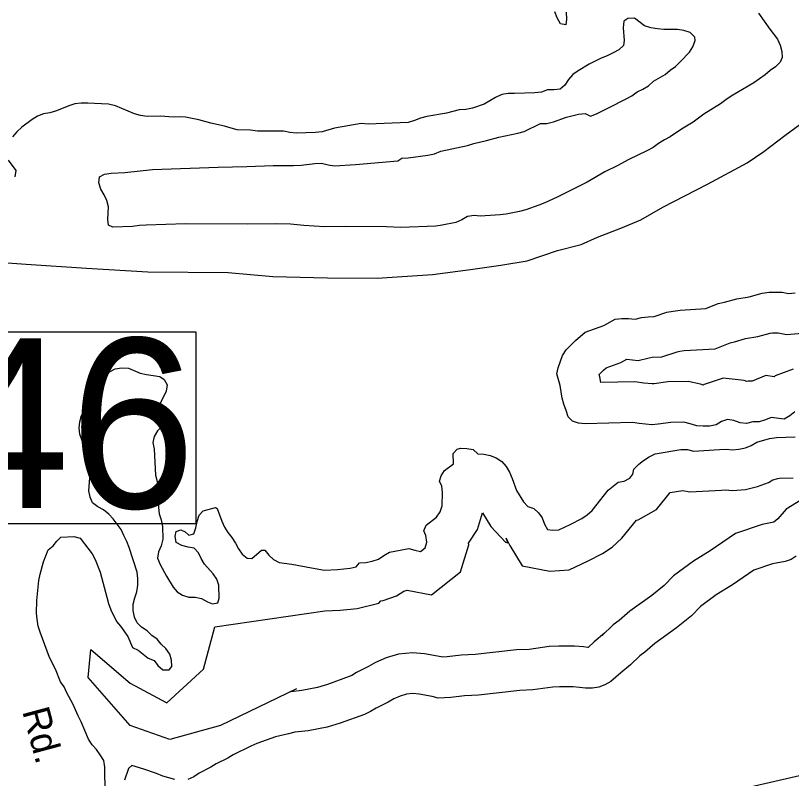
# Model space of a CAD drawing. Extents: x 1945482 to 2853149, y 66427 to 1015778.
# Drawn here: x 2338064 to 2339941, y 222042 to 223887 of the extents above; entities that cross this region are included whole.
import ezdxf

# ---------------------------------------------------------------- set-up
doc = ezdxf.new("R2010")
doc.units = 0
for name, color, linetype in [('Old_Level_10', 7, 'Continuous'), ('Old_Level_31', 7, 'Continuous'), ('Old_Level_32', 7, 'Continuous'), ('Old_Level_44', 7, 'Continuous'), ('Old_Level_60', 7, 'Continuous'), ('Old_Level_61', 7, 'Continuous')]:
    doc.layers.add(name, color=color, linetype=linetype)

msp = doc.modelspace()

# ---------------------------------------------------------------- linework, layer by layer
at = {"layer": 'Old_Level_31'}
msp.add_lwpolyline([(2338500, 222657.9), (2337861.6, 222657.9), (2337861.6, 223122.4), (2338500, 223122.4)], close=True, dxfattribs=at)
at = {"layer": 'Old_Level_32'}
msp.add_lwpolyline([(2338167.1, 221653), (2338472.6, 221726.3), (2338584, 221745.7), (2338886.8, 221823.3), (2339141.2, 221876.6), (2339301.1, 221900.8), (2339446.7, 221933.2), (2339703.7, 221991.1), (2340677.5, 222214.4), (2341190.1, 222323.8), (2341595.1, 222409.7), (2341660.9, 222424.7), (2341788, 222457.5)], dxfattribs=at)
at = {"layer": 'Old_Level_44'}
msp.add_lwpolyline([(2337067.7, 223358.8), (2338089.4, 223286.3), (2338235.8, 223276.1), (2338384.2, 223268), (2338578.4, 223265.7), (2338686.8, 223256), (2338819, 223253.2), (2338939.1, 223252), (2339072.8, 223261.3), (2339164.3, 223272.9), (2339237.9, 223283.8), (2339301.5, 223294.3), (2339374.6, 223319.2), (2339432, 223333.5), (2339471.4, 223351.1), (2339528.5, 223373.4), (2339576.2, 223393), (2339629.4, 223424.3), (2339737.7, 223479.6), (2339833.5, 223531.3), (2339874.4, 223558.9), (2339925.1, 223597), (2340033.8, 223677.5)], dxfattribs=at)
at = {"layer": 'Old_Level_60'}
for points in [[(2339396.2, 223895.4), (2339397, 223878.9), (2339395.5, 223865.3), (2339382.2, 223867.5), (2339374, 223882), (2339368.5, 223896.3)], [(2338886.7, 223526.8), (2338988.5, 223536), (2338998.2, 223542.7), (2339013.7, 223543.6), (2339061.7, 223549.9), (2339077.5, 223552.9), (2339092.5, 223559.1), (2339157.5, 223573), (2339173, 223578.1), (2339203.2, 223584.9), (2339233, 223593), (2339279, 223602.7), (2339294, 223607.4), (2339333.5, 223626.1), (2339349.2, 223626.7), (2339365, 223630.7), (2339396.5, 223641.3), (2339426.2, 223648.6), (2339442, 223650.5), (2339454.5, 223644), (2339469.2, 223649.4), (2339498, 223664.4), (2339541.5, 223685.7), (2339554.7, 223693.6), (2339567.5, 223702.7), (2339581.7, 223709.4), (2339595.5, 223717.7), (2339607.2, 223728.5), (2339635.5, 223745), (2339647.7, 223755.3), (2339660.5, 223764.5), (2339672.5, 223775.9), (2339694.2, 223798.7), (2339702, 223812.1), (2339708, 223826.7), (2339707.5, 223835.3), (2339695.7, 223846.1), (2339681, 223851.5), (2339665, 223853.3), (2339632, 223853.6), (2339616.7, 223855.1), (2339600.5, 223857.9), (2339585.2, 223862.2), (2339561, 223881.3), (2339545, 223880.3), (2339535.7, 223873.6), (2339534, 223857.8), (2339536.5, 223827.3), (2339534.5, 223815), (2339523, 223804.2), (2339509.7, 223796.9), (2339495.5, 223790.1), (2339480.7, 223784.2), (2339452, 223770.2), (2339425, 223753.7), (2339411.7, 223744.5), (2339401.5, 223733.1), (2339393, 223719.3), (2339381.5, 223709.1), (2339366, 223707.7), (2339350.7, 223707.5), (2339336, 223702.4), (2339320.5, 223700.8), (2339271.2, 223699), (2339256, 223699.2), (2339240.2, 223696.3), (2339225, 223689.6), (2339198, 223673.2), (2339169, 223663.4), (2339153.5, 223660.2), (2339137.5, 223659.6), (2339106.5, 223651), (2339059, 223642.9), (2339043.7, 223639.2), (2339029.2, 223633.4), (2339014, 223628.9), (2338916.7, 223625.1), (2338900, 223626.2), (2338835.7, 223615.4), (2338806, 223606.5), (2338789.5, 223604.9), (2338742.5, 223603), (2338727.5, 223604.7), (2338712.5, 223608.1), (2338649.5, 223608), (2338632.7, 223609.9), (2338600.5, 223611.1), (2338585.5, 223614.8), (2338569.5, 223620), (2338536.7, 223627.4), (2338507.5, 223635.6), (2338475, 223641.4), (2338460, 223642.4), (2338445, 223642), (2338414.5, 223644), (2338382.2, 223643.2), (2338366, 223645.4), (2338351.5, 223649.9)], [(2339861.2, 223892.9), (2339888.7, 223854.6), (2339907.5, 223830.5), (2339913.7, 223815.8), (2339917.5, 223800.8), (2339918.2, 223785.7), (2339914, 223774.6), (2339902.7, 223763.1), (2339889.2, 223754.6), (2339877.5, 223743.8), (2339850.2, 223724.3), (2339795.2, 223692.5), (2339782.2, 223683.9), (2339769.2, 223673.6), (2339728.7, 223648.9), (2339703.2, 223629.9), (2339674.7, 223612.3), (2339647.7, 223594.2), (2339633.7, 223586.5), (2339619.5, 223577.6), (2339606.2, 223568.6)], [(2338351.5, 223649.9), (2338305.5, 223669.2), (2338288.5, 223673.4), (2338254.7, 223674.4), (2338239, 223675.8), (2338222.5, 223675.6), (2338207.7, 223674), (2338193, 223669.4), (2338163, 223656.8), (2338147.2, 223652.5), (2338132, 223649.5), (2338117, 223644.2), (2338104, 223636.4), (2338079, 223617.4), (2338067.2, 223606.3), (2338056.7, 223593.8)], [(2339606.2, 223568.6), (2339591.2, 223560.1), (2339547.2, 223539.6), (2339519, 223523.7), (2339489.5, 223509.7), (2339446.7, 223484.2), (2339374, 223448.3), (2339344.7, 223434.4), (2339330, 223428.6), (2339298.5, 223417.9), (2339283.2, 223413.7), (2339251, 223407.3), (2339236, 223405.4), (2339188.2, 223402.5), (2339173.2, 223403.8), (2339157.5, 223401.4), (2339143.5, 223393.6), (2339129, 223387.2), (2339096, 223380.2), (2339081, 223378), (2338996, 223374.9), (2338961.5, 223376.1), (2338861.2, 223377.5), (2338811.2, 223376.5), (2338761, 223379.6), (2338729.2, 223382.6), (2338696.2, 223383.8), (2338625.5, 223382.6), (2338475.5, 223383.6), (2338379.7, 223380.3), (2338363.7, 223379.4), (2338347.2, 223377.4), (2338299.5, 223375.6), (2338289.2, 223380.2), (2338287, 223393.9), (2338289, 223425.1), (2338285.2, 223439.9), (2338278, 223454), (2338270, 223467.3), (2338265.7, 223483.1), (2338267.2, 223497.6), (2338279.5, 223504.2), (2338295.7, 223506.3), (2338328.7, 223507.6), (2338395, 223515.2), (2338554, 223521.1), (2338623.2, 223522.3), (2338687.5, 223524.4), (2338736.7, 223524.4), (2338755, 223525.3), (2338788, 223530), (2338804.5, 223530.2), (2338820.5, 223526.4), (2338835.7, 223524.2), (2338886.7, 223526.8)], [(2338046, 223537.6), (2338064.5, 223513), (2338062.7, 223497.7)], [(2339949.5, 222929), (2339936.7, 222919.5), (2339923.5, 222911.1), (2339892.2, 222915.6), (2339878.2, 222909.6), (2339863, 222904.5), (2339847.5, 222904.5), (2339832.5, 222901.1), (2339816.5, 222902.4), (2339801.7, 222908.4), (2339786.2, 222910.2), (2339772, 222905.5), (2339759, 222897.4), (2339743, 222894.8), (2339727.2, 222894.1), (2339712, 222895.5), (2339696, 222900.4), (2339681, 222903.7), (2339649.5, 222903.3), (2339618.5, 222899), (2339603, 222898), (2339572.5, 222900.7), (2339556.5, 222902.9), (2339441.7, 222900.3), (2339426, 222901.6), (2339411, 222906.1), (2339400.5, 222917), (2339396.2, 222932.3), (2339390.2, 222947.4), (2339386.2, 222962.3), (2339381.2, 222992.6), (2339373.2, 223020.7), (2339376.7, 223035.6), (2339387, 223065.2), (2339396.2, 223078.9), (2339418.5, 223101.6), (2339441.7, 223122.1), (2339487.2, 223138), (2339514.2, 223153.3), (2339530.5, 223155), (2339547, 223154.7), (2339563.2, 223153.1), (2339578.5, 223156.8), (2339594, 223158.9), (2339609, 223159.8), (2339639.2, 223169.8), (2339655.2, 223172.9), (2339672, 223175.1), (2339734, 223178.6), (2339763.5, 223190.8), (2339779.2, 223194.1), (2339808.5, 223202.7), (2339839, 223207.4), (2339870, 223215.9), (2339886.7, 223218.1), (2339902.5, 223218.7), (2339918.2, 223218.5), (2339934, 223215.6), (2339950, 223217)], [(2338351.5, 222432.7), (2338348.5, 222448.4), (2338348.5, 222464.3), (2338352.2, 222478.9), (2338357.7, 222494.1), (2338360.2, 222509.8), (2338360, 222525.8), (2338358.2, 222541.5), (2338339, 222600.7), (2338333.2, 222615.6), (2338326, 222629.7), (2338319.5, 222644.6), (2338300.2, 222670.4), (2338289.7, 222681.9), (2338277, 222691.9), (2338263, 222699.4), (2338250.2, 222708.7), (2338244.2, 222723.1), (2338241.7, 222737.9), (2338243.5, 222769.2), (2338238.7, 222816.3), (2338234.5, 222831.2), (2338219.7, 222875.2), (2338218, 222890.2), (2338219.5, 222905.2), (2338223.7, 222919.8), (2338230.5, 222934), (2338248.5, 222960), (2338264.5, 222986.7), (2338291.2, 223025.9), (2338305.2, 223033.1), (2338321.5, 223035.5), (2338337, 223034.8), (2338365.2, 223022.6), (2338381, 223019.1), (2338413.2, 223014.2), (2338423.7, 223007.4), (2338431, 222994.2), (2338428, 222978.8), (2338414.5, 222950.9), (2338422, 222904.7), (2338418.7, 222894.2), (2338407.2, 222883.3), (2338399, 222869.5), (2338396.5, 222854.6), (2338399.2, 222838.4), (2338402.7, 222776), (2338406.2, 222760.4), (2338408.7, 222744.3), (2338410, 222697.9), (2338411.2, 222682.7), (2338416.2, 222667.8), (2338419.7, 222652), (2338420.5, 222620.8), (2338416, 222605.3), (2338410.2, 222590.1), (2338407.7, 222575.1), (2338413.7, 222560.2), (2338429.5, 222531.8), (2338445.2, 222505.4), (2338455, 222493.6), (2338468.2, 222485.3), (2338483.2, 222480.5), (2338498.5, 222480.9), (2338514, 222477.6), (2338528, 222469.8), (2338540.5, 222464.6), (2338553.2, 222466.8), (2338556.7, 222478.2), (2338555.5, 222510.1), (2338550.7, 222524.5), (2338542, 222537.1), (2338521, 222560.3), (2338513, 222574.5), (2338506.5, 222588), (2338496.2, 222599.5), (2338481.2, 222601.8), (2338466, 222606.2), (2338452.5, 222613.2), (2338450.2, 222628.7), (2338452.5, 222639.8), (2338463.5, 222643.5), (2338474, 222638.9), (2338483.5, 222630.9), (2338495.2, 222633.7), (2338500.5, 222648.9), (2338503, 222663.8), (2338508.2, 222678.8), (2338518.2, 222689.6), (2338547.7, 222697.6), (2338552, 222695.5), (2338562.7, 222664.8), (2338569.5, 222650.5), (2338577.5, 222637.5), (2338587.2, 222625.2), (2338595.7, 222611.5), (2338603, 222597.7), (2338612.2, 222585.1), (2338624, 222575.5), (2338635.2, 222574.5)], [(2339343.2, 222657.5), (2339351, 222644.9), (2339363, 222642.5), (2339378, 222643.6), (2339405.5, 222656.6), (2339433.7, 222671.3), (2339446.7, 222679.8), (2339458.5, 222690.7), (2339497.7, 222739.3), (2339521.5, 222758.7), (2339536.5, 222761.5), (2339549.7, 222768.9), (2339557.5, 222778.7), (2339560, 222790.8), (2339571.5, 222802.1), (2339583.2, 222811.6), (2339596.5, 222819.9), (2339611, 222827.3), (2339673.7, 222838.3), (2339689.5, 222837.8), (2339704, 222834.3), (2339767.2, 222838.2), (2339783, 222838.7), (2339798.7, 222837.5), (2339814, 222838.6), (2339829.5, 222842.4), (2339843.5, 222847.8), (2339857.2, 222855.5), (2339888, 222864.7), (2339904.5, 222866.6), (2339950.2, 222868.3)], [(2338635.2, 222574.5), (2338659.2, 222594.4), (2338666.7, 222594.4), (2338676.7, 222582.8), (2338688, 222571.7), (2338702, 222564.7), (2338732.5, 222560.6), (2338780, 222551.4), (2338811.2, 222546.5), (2338842.5, 222547.8), (2338873.5, 222551), (2338888.2, 222554.6), (2338895.7, 222563.5), (2338911.2, 222564.8), (2338927, 222568.3), (2338941.7, 222573.1), (2338954.7, 222581.9), (2338969, 222589.3), (2339015, 222598.4), (2339029.5, 222594.2), (2339044, 222591.5), (2339055, 222600.2), (2339059.2, 222613.9), (2339056.5, 222629.6), (2339052, 222641.1), (2339057.5, 222655.3), (2339082.7, 222674), (2339091.5, 222687), (2339096, 222702), (2339096.7, 222734.2), (2339095.5, 222749.3), (2339089.7, 222761.3), (2339093.2, 222773.9), (2339101.5, 222787.2), (2339123.5, 222803.7), (2339122.5, 222828), (2339132.5, 222838.7), (2339140.5, 222841.5), (2339155.5, 222840.4), (2339170.7, 222838.2), (2339182.2, 222827.4), (2339197.2, 222826.6), (2339212, 222823.2), (2339226.5, 222817.7), (2339240, 222809.1), (2339251, 222796.8), (2339258.5, 222782.8), (2339265, 222767.8), (2339276.2, 222738.5), (2339292.7, 222711.4), (2339303.5, 222699.9), (2339317.7, 222695.3), (2339329.2, 222684.7), (2339337.7, 222672.4), (2339343.2, 222657.5)], [(2338281.2, 222007.8), (2338279.7, 222070.1), (2338277.5, 222086), (2338269, 222099.6), (2338259.5, 222112.4), (2338249, 222123.4), (2338240.7, 222137.7), (2338223, 222179.6), (2338215.7, 222193.5), (2338202.7, 222222.7), (2338187.7, 222249.4), (2338181.7, 222263.9), (2338173, 222276.2), (2338161, 222306.8), (2338146.5, 222334.8), (2338123.5, 222396.1), (2338118.7, 222411.1), (2338116.2, 222427.5), (2338115, 222442.4), (2338115.5, 222473.2), (2338120.5, 222521), (2338123.2, 222536.8), (2338131.5, 222566.7), (2338142.7, 222595.1), (2338154.7, 222604.7), (2338164, 222616.5), (2338173.5, 222626.3), (2338205.2, 222627.8), (2338220, 222623.6), (2338249, 222585.6), (2338256.5, 222571.6)], [(2339952.7, 222579.7), (2339940.5, 222571.9), (2339925.7, 222567.4), (2339895.2, 222561.1), (2339850, 222546.1), (2339798.2, 222510.3), (2339759.2, 222486.4), (2339721, 222458.1), (2339699.5, 222436), (2339663, 222406.3), (2339610.2, 222369), (2339586, 222348.2), (2339574, 222339), (2339551.5, 222317.3)], [(2338256.5, 222571.6), (2338268.7, 222541.3), (2338284.5, 222481.2), (2338289, 222465.4), (2338294.5, 222450.4), (2338308.2, 222422.3), (2338318.2, 222411), (2338335.5, 222386.1), (2338347, 222359.4), (2338360.5, 222352.6), (2338385, 222333.1), (2338399.2, 222327.8), (2338408.2, 222315.3), (2338420.5, 222305.3), (2338435.5, 222305.3), (2338441.7, 222312.8), (2338441, 222328.4), (2338437, 222343.1), (2338427.7, 222356.8), (2338416.5, 222366.9), (2338406.5, 222379.3), (2338394, 222388.3), (2338382.2, 222399.2), (2338369, 222408.2), (2338358, 222418.9), (2338351.5, 222432.7)], [(2339551.5, 222317.3), (2339528, 222298), (2339504.2, 222276.9), (2339489.7, 222268.9), (2339474.7, 222263.3), (2339459.5, 222261.1), (2339443, 222260.7), (2339428, 222262.8), (2339412.5, 222263.8), (2339380.2, 222263.9), (2339364, 222263.2), (2339315.7, 222256.6), (2339283.7, 222255), (2339184.2, 222244.2), (2339150, 222242.1), (2339116.7, 222238.4), (2339086.7, 222236.6), (2339071.7, 222240.8), (2339040.7, 222246.2), (2339025.2, 222247.5), (2339009.7, 222245.9), (2338994.5, 222241.2), (2338979, 222234.7), (2338965, 222226.6), (2338936.5, 222212.1), (2338923, 222204.1), (2338908.5, 222197.5), (2338849.5, 222176), (2338818, 222166.8), (2338772, 222157.9), (2338739.7, 222154.1), (2338724.2, 222150.7), (2338692.7, 222142.8), (2338648, 222126.7), (2338633.2, 222120.9), (2338590.5, 222099.5), (2338577.2, 222091.8), (2338549.5, 222077.8), (2338536.5, 222069.9), (2338508.2, 222055), (2338495, 222046.6), (2338480.5, 222039.8)], [(2338449.5, 222040), (2338434.5, 222043.7), (2338420, 222047.8), (2338405, 222054.3), (2338374.7, 222065.2), (2338345.5, 222073.7), (2338337.5, 222066.9), (2338327.2, 222038.6)]]:
    msp.add_lwpolyline(points, dxfattribs=at)
at = {"layer": 'Old_Level_61'}
for p, q in [((2339250.9, 222623.4), (2339259.4, 222605.9)), ((2339483.2, 222388.1), (2339489, 222393.4))]:
    msp.add_line(p, q, dxfattribs=at)
for points in [[(2339944.8, 223032.3), (2339901.9, 223016.3), (2339898.9, 223014.1), (2339878.9, 223017), (2339846.2, 223002.9), (2339836.5, 223002.9), (2339832.7, 223002.1), (2339826.4, 223004.6), (2339776, 223010.5), (2339730, 222995.3), (2339727.5, 222993.7), (2339721, 222995.7), (2339691, 223002.3), (2339642.1, 223001.6), (2339608.6, 222997), (2339604.2, 222996.7), (2339583.6, 222998.5), (2339562.2, 223001.5), (2339479.8, 222999.6), (2339477.4, 223014.1), (2339475.9, 223019.6), (2339486.3, 223030.1), (2339492.4, 223035.5), (2339528.1, 223048), (2339542.6, 223056.2), (2339570.2, 223053.5), (2339596.8, 223060), (2339603.6, 223060.9), (2339627.7, 223062.3), (2339664.2, 223074.4), (2339671, 223075.7), (2339681.1, 223077), (2339756.2, 223081.3), (2339792.6, 223096.3), (2339803.2, 223098.6), (2339830, 223106.4), (2339859.6, 223111), (2339889.5, 223119.2), (2339895, 223119.9), (2339903.8, 223120.3), (2339908.6, 223120.2), (2339929.3, 223116.4), (2339976.4, 223120.5)], [(2340131.3, 222818.4), (2339928.2, 222693.6), (2339907.7, 222670.3), (2339898, 222662.2), (2339869.7, 222656.3), (2339805.6, 222635.1), (2339744.5, 222592.8), (2339704.2, 222568.1), (2339656, 222532.5), (2339633, 222508.7), (2339603.5, 222484.7), (2339549.7, 222446.7), (2339524, 222424.7), (2339509.7, 222413.7), (2339483.2, 222388.1)], [(2339259.4, 222605.9), (2339289.6, 222556.8), (2339356.8, 222543.4), (2339403.5, 222546.8), (2339449.3, 222568.4), (2339483.5, 222586.3), (2339507.6, 222602), (2339530.6, 222623.4), (2339565.7, 222666.8), (2339570.4, 222667.7), (2339614.8, 222692.5), (2339647.5, 222733.8), (2339678.5, 222739.2), (2339695.3, 222735.2), (2339771.8, 222739.9), (2339780.8, 222740.2), (2339798.5, 222738.8), (2339829.4, 222741), (2339859.1, 222748.3), (2339885.4, 222758.5), (2339895.9, 222764.3), (2339907.9, 222767.9), (2339911.9, 222768.4), (2339945.2, 222769.6)], [(2338743.4, 222259.3), (2338559.5, 222170.7), (2338436.9, 222136.6), (2338341.6, 222170.7), (2338239.4, 222286.5), (2338246.2, 222354.7), (2338341.6, 222272.9), (2338430.1, 222225.2), (2338518.6, 222307), (2338545.9, 222409.2), (2338812.1, 222448), (2338849.6, 222449.6), (2338890.3, 222453.8), (2338942.8, 222466.6), (2338947.4, 222472), (2338952.9, 222473.2), (2338985.4, 222483.8), (2339003, 222495.7), (2339011.6, 222497.4), (2339070, 222486.5), (2339140, 222541.9), (2339160.3, 222607.5), (2339159.5, 222611.8), (2339181.5, 222644.4), (2339193.6, 222684.9), (2339213.9, 222651.6), (2339249, 222614.1), (2339255.1, 222612.1), (2339250.9, 222623.4)], [(2339489, 222393.4), (2339464.1, 222372.9), (2339448.8, 222359.3), (2339448.7, 222359.3), (2339438, 222360.8), (2339415.8, 222362.2), (2339378.3, 222362.3), (2339355.2, 222361.3), (2339306.6, 222354.7), (2339276, 222353.2), (2339175.9, 222342.3), (2339141.6, 222340.2), (2339108.3, 222336.5), (2339097.4, 222335.8), (2339093.5, 222336.9), (2339053.3, 222343.9), (2339024.3, 222346.3), (2338990, 222342.8), (2338960.9, 222333.8), (2338935.1, 222323), (2338918, 222313.1), (2338889, 222298.4), (2338877.4, 222291.5), (2338871.2, 222288.7), (2338818.8, 222269.6), (2338794.8, 222262.6), (2338756.9, 222255.2), (2338729.8, 222252)]]:
    msp.add_lwpolyline(points, dxfattribs=at)

# ---------------------------------------------------------------- texts
at = {"layer": 'Old_Level_10'}
msp.add_text('Rd.', height=65.62, rotation=285.0288, dxfattribs=at).set_placement((2338079.8, 222205.3))
at = {"layer": 'Old_Level_31'}
msp.add_text('46', height=410.1, dxfattribs=at).set_placement((2337889.9, 222696.6))

doc.saveas('drawing.dxf')
